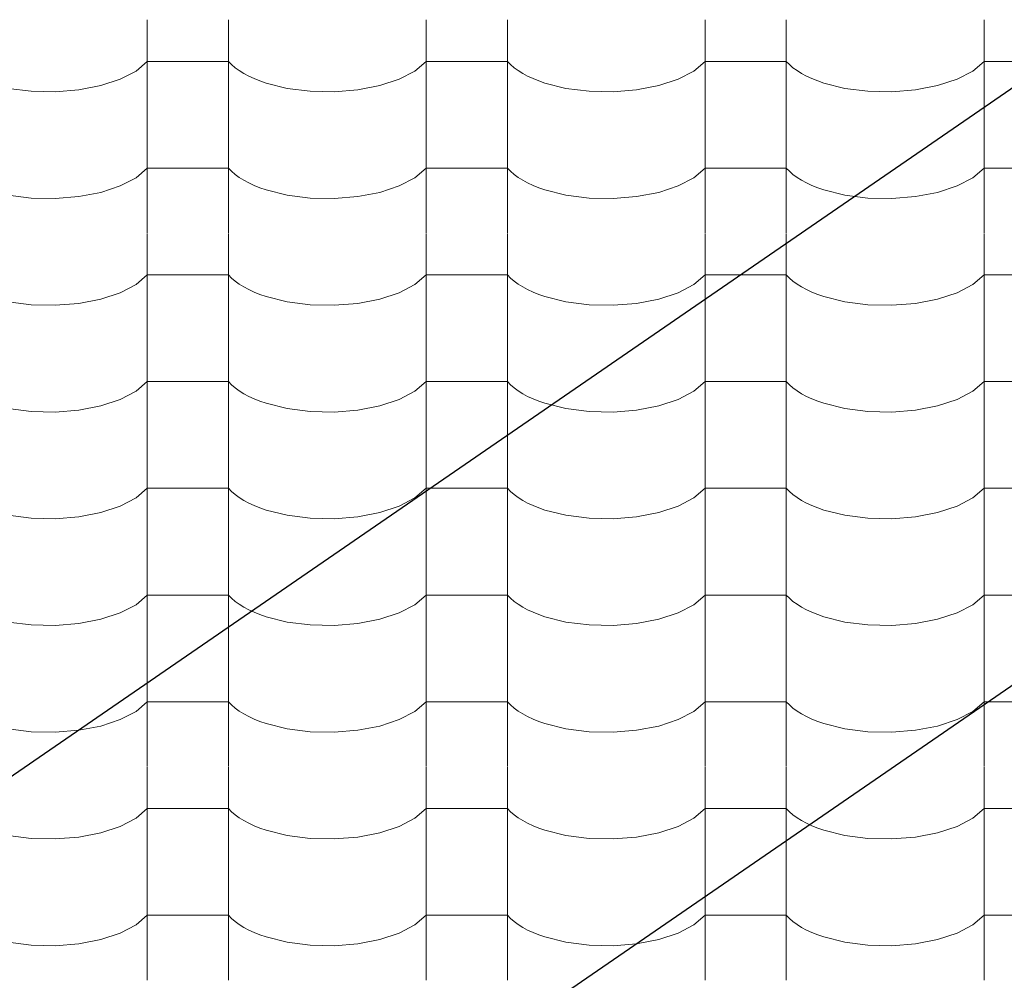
# Model space of a CAD drawing. Header units: millimetres. Extents: x -36478 to 31050, y -14815 to 11827.
# Tile 459 of 656: x -8887 to -8305, y 8724 to 9292. Entities that reach past the tile are written whole.
import ezdxf

# ---------------------------------------------------------------- set-up
doc = ezdxf.new("R2010")
doc.units = ezdxf.units.MM
doc.header["$MEASUREMENT"] = 0
doc.linetypes.add('Wipeout_Contour', pattern=[1000, 0, -1000])
doc.layers.add('Nové_Kóty - SP', color=7, linetype='Continuous')
doc.layers.add('Nové_Výplně - Povrchové', color=7, linetype='Continuous')
doc.styles.add('GENEROVANÝ_STYL_2', font='txt')
doc.dimstyles.new('GENEROVANÝ_STYL__1', dxfattribs={"dimtxt": 125, "dimasz": 190, "dimexe": 0.18, "dimexo": 300, "dimgap": 0, "dimtad": 1, "dimdec": 0, "dimzin": 0, "dimdsep": 46, "dimtxsty": 'GENEROVANÝ_STYL_2', "dimblk": 'ARROWHEAD_6', "dimblk1": 'ARROWHEAD_6', "dimblk2": 'ARROWHEAD_6', "dimcen": 0.09, "dimclrd": 1, "dimclre": 1, "dimclrt": 1, "dimazin": 0, "dimtfac": 1, "dimtdec": 4, "dimtmove": 0, "dimatfit": 3, "dimfxl": 1, "dimtolj": 1, "dimtzin": 0, "dimarcsym": 0})
doc.dimstyles.new('GENEROVANÝ_STYL__2', dxfattribs={"dimtxt": 125, "dimasz": 190, "dimexe": 0.18, "dimexo": 300, "dimgap": 0, "dimtad": 1, "dimdec": 0, "dimzin": 0, "dimdsep": 46, "dimtxsty": 'GENEROVANÝ_STYL_2', "dimblk": 'ARROWHEAD_6', "dimblk1": 'ARROWHEAD_6', "dimblk2": 'ARROWHEAD_6', "dimcen": 0.09, "dimclrd": 1, "dimclre": 1, "dimclrt": 1, "dimazin": 0, "dimtfac": 1, "dimtdec": 4, "dimtmove": 2, "dimatfit": 3, "dimfxl": 1, "dimtolj": 1, "dimtzin": 0, "dimarcsym": 0})

# ---------------------------------------------------------------- blocks, each defined once
blk = doc.blocks.new('*X13')
at = {"layer": 'Nové_Výplně - Povrchové', "color": 21, "linetype": 'Continuous', "lineweight": 20, "true_color": 0xffaaaa}
for p, q in [((-8811.72, 9292.29), (-8811.72, 9229.41)), ((-8763.69, 9292.29), (-8763.69, 9229.41)), ((-8646.72, 9292.29), (-8646.72, 9229.41)), ((-8598.69, 9292.29), (-8598.69, 9229.41)), ((-8481.72, 9292.29), (-8481.72, 9229.41)), ((-8433.69, 9292.29), (-8433.69, 9229.41)), ((-8316.72, 9292.29), (-8316.72, 9229.41)), ((-8818.39, 9262.07), (-8811.72, 9267.76)), ((-8787.71, 9267.76), (-8811.72, 9267.76)), ((-8763.69, 9267.76), (-8787.71, 9267.76)), ((-8763.69, 9267.76), (-8761.86, 9265.86)), ((-8653.39, 9262.07), (-8646.72, 9267.76)), ((-8622.71, 9267.76), (-8646.72, 9267.76)), ((-8598.69, 9267.76), (-8622.71, 9267.76)), ((-8598.69, 9267.76), (-8596.86, 9265.86)), ((-8488.39, 9262.07), (-8481.72, 9267.76)), ((-8457.71, 9267.76), (-8481.72, 9267.76)), ((-8433.69, 9267.76), (-8457.71, 9267.76)), ((-8433.69, 9267.76), (-8431.86, 9265.86)), ((-8323.39, 9262.07), (-8316.72, 9267.76)), ((-8292.71, 9267.76), (-8316.72, 9267.76)), ((-8827.7, 9257.2), (-8818.39, 9262.07)), ((-8761.86, 9265.86), (-8759.74, 9264.03)), ((-8759.74, 9264.03), (-8757.34, 9262.28)), ((-8757.34, 9262.28), (-8754.65, 9260.61)), ((-8662.7, 9257.2), (-8653.39, 9262.07)), ((-8596.86, 9265.86), (-8594.74, 9264.03)), ((-8594.74, 9264.03), (-8592.34, 9262.28)), ((-8592.34, 9262.28), (-8589.65, 9260.61)), ((-8497.7, 9257.2), (-8488.39, 9262.07)), ((-8431.86, 9265.86), (-8429.74, 9264.03)), ((-8429.74, 9264.03), (-8427.34, 9262.28)), ((-8427.34, 9262.28), (-8424.65, 9260.61)), ((-8332.7, 9257.2), (-8323.39, 9262.07)), ((-8839.18, 9253.41), (-8827.7, 9257.2)), ((-8754.65, 9260.61), (-8751.71, 9259.03)), ((-8751.71, 9259.03), (-8748.53, 9257.55)), ((-8748.53, 9257.55), (-8745.12, 9256.18)), ((-8745.12, 9256.18), (-8741.5, 9254.93)), ((-8674.18, 9253.41), (-8662.7, 9257.2)), ((-8589.65, 9260.61), (-8586.71, 9259.03)), ((-8586.71, 9259.03), (-8583.53, 9257.55)), ((-8583.53, 9257.55), (-8580.12, 9256.18)), ((-8580.12, 9256.18), (-8576.5, 9254.93)), ((-8509.18, 9253.41), (-8497.7, 9257.2)), ((-8424.65, 9260.61), (-8421.71, 9259.03)), ((-8421.71, 9259.03), (-8418.53, 9257.55)), ((-8418.53, 9257.55), (-8415.12, 9256.18)), ((-8415.12, 9256.18), (-8411.5, 9254.93)), ((-8344.18, 9253.41), (-8332.7, 9257.2)), ((-8894.05, 9251.82), (-8880.39, 9250.07)), ((-8866.21, 9249.75), (-8852.24, 9250.88)), ((-8852.24, 9250.88), (-8839.18, 9253.41)), ((-8741.5, 9254.93), (-8729.05, 9251.82)), ((-8729.05, 9251.82), (-8715.39, 9250.07)), ((-8701.21, 9249.75), (-8687.24, 9250.88)), ((-8687.24, 9250.88), (-8674.18, 9253.41)), ((-8576.5, 9254.93), (-8564.05, 9251.82)), ((-8564.05, 9251.82), (-8550.39, 9250.07)), ((-8536.21, 9249.75), (-8522.24, 9250.88)), ((-8522.24, 9250.88), (-8509.18, 9253.41)), ((-8411.5, 9254.93), (-8399.05, 9251.82)), ((-8399.05, 9251.82), (-8385.39, 9250.07)), ((-8371.21, 9249.75), (-8357.24, 9250.88)), ((-8357.24, 9250.88), (-8344.18, 9253.41)), ((-8880.39, 9250.07), (-8866.21, 9249.75)), ((-8715.39, 9250.07), (-8701.21, 9249.75)), ((-8550.39, 9250.07), (-8536.21, 9249.75)), ((-8385.39, 9250.07), (-8371.21, 9249.75)), ((-8811.72, 9229.18), (-8811.72, 9166.31)), ((-8763.69, 9229.18), (-8763.69, 9166.31)), ((-8646.72, 9229.18), (-8646.72, 9166.31)), ((-8598.69, 9229.18), (-8598.69, 9166.31)), ((-8481.72, 9229.18), (-8481.72, 9166.31)), ((-8433.69, 9229.18), (-8433.69, 9166.31)), ((-8316.72, 9229.18), (-8316.72, 9166.31)), ((-8818.39, 9198.96), (-8811.72, 9204.65)), ((-8787.71, 9204.65), (-8811.72, 9204.65)), ((-8763.69, 9204.65), (-8787.71, 9204.65)), ((-8763.69, 9204.65), (-8761.86, 9202.76)), ((-8653.39, 9198.96), (-8646.72, 9204.65)), ((-8622.71, 9204.65), (-8646.72, 9204.65)), ((-8598.69, 9204.65), (-8622.71, 9204.65)), ((-8598.69, 9204.65), (-8596.86, 9202.76)), ((-8488.39, 9198.96), (-8481.72, 9204.65)), ((-8457.71, 9204.65), (-8481.72, 9204.65)), ((-8433.69, 9204.65), (-8457.71, 9204.65)), ((-8433.69, 9204.65), (-8431.86, 9202.76)), ((-8323.39, 9198.96), (-8316.72, 9204.65)), ((-8292.71, 9204.65), (-8316.72, 9204.65)), ((-8827.7, 9194.1), (-8818.39, 9198.96)), ((-8761.86, 9202.76), (-8759.74, 9200.93)), ((-8759.74, 9200.93), (-8757.34, 9199.17)), ((-8757.34, 9199.17), (-8754.65, 9197.5)), ((-8662.7, 9194.1), (-8653.39, 9198.96)), ((-8596.86, 9202.76), (-8594.74, 9200.93)), ((-8594.74, 9200.93), (-8592.34, 9199.17)), ((-8592.34, 9199.17), (-8589.65, 9197.5)), ((-8497.7, 9194.1), (-8488.39, 9198.96)), ((-8431.86, 9202.76), (-8429.74, 9200.93)), ((-8429.74, 9200.93), (-8427.34, 9199.17)), ((-8427.34, 9199.17), (-8424.65, 9197.5)), ((-8332.7, 9194.1), (-8323.39, 9198.96)), ((-8839.18, 9190.3), (-8827.7, 9194.1)), ((-8754.65, 9197.5), (-8751.71, 9195.92)), ((-8751.71, 9195.92), (-8748.53, 9194.45)), ((-8748.53, 9194.45), (-8745.12, 9193.08)), ((-8745.12, 9193.08), (-8741.5, 9191.82)), ((-8674.18, 9190.3), (-8662.7, 9194.1)), ((-8589.65, 9197.5), (-8586.71, 9195.92)), ((-8586.71, 9195.92), (-8583.53, 9194.45)), ((-8583.53, 9194.45), (-8580.12, 9193.08)), ((-8580.12, 9193.08), (-8576.5, 9191.82)), ((-8509.18, 9190.3), (-8497.7, 9194.1)), ((-8424.65, 9197.5), (-8421.71, 9195.92)), ((-8421.71, 9195.92), (-8418.53, 9194.45)), ((-8418.53, 9194.45), (-8415.12, 9193.08)), ((-8415.12, 9193.08), (-8411.5, 9191.82)), ((-8344.18, 9190.3), (-8332.7, 9194.1)), ((-8894.05, 9188.72), (-8880.39, 9186.96)), ((-8880.39, 9186.96), (-8866.21, 9186.64)), ((-8866.21, 9186.64), (-8852.24, 9187.78)), ((-8852.24, 9187.78), (-8839.18, 9190.3)), ((-8741.5, 9191.82), (-8729.05, 9188.72)), ((-8729.05, 9188.72), (-8715.39, 9186.96)), ((-8715.39, 9186.96), (-8701.21, 9186.64)), ((-8701.21, 9186.64), (-8687.24, 9187.78)), ((-8687.24, 9187.78), (-8674.18, 9190.3)), ((-8576.5, 9191.82), (-8564.05, 9188.72)), ((-8564.05, 9188.72), (-8550.39, 9186.96)), ((-8550.39, 9186.96), (-8536.21, 9186.64)), ((-8536.21, 9186.64), (-8522.24, 9187.78)), ((-8522.24, 9187.78), (-8509.18, 9190.3)), ((-8411.5, 9191.82), (-8399.05, 9188.72)), ((-8399.05, 9188.72), (-8385.39, 9186.96)), ((-8385.39, 9186.96), (-8371.21, 9186.64)), ((-8371.21, 9186.64), (-8357.24, 9187.78)), ((-8357.24, 9187.78), (-8344.18, 9190.3)), ((-8811.72, 9166.08), (-8811.72, 9103.2)), ((-8763.69, 9166.08), (-8763.69, 9103.2)), ((-8646.72, 9166.08), (-8646.72, 9103.2)), ((-8598.69, 9166.08), (-8598.69, 9103.2)), ((-8481.72, 9166.08), (-8481.72, 9103.2)), ((-8433.69, 9166.08), (-8433.69, 9103.2)), ((-8316.72, 9166.08), (-8316.72, 9103.2)), ((-8818.39, 9135.86), (-8811.72, 9141.55)), ((-8787.71, 9141.55), (-8811.72, 9141.55)), ((-8763.69, 9141.55), (-8787.71, 9141.55)), ((-8763.69, 9141.55), (-8761.86, 9139.65)), ((-8761.86, 9139.65), (-8759.74, 9137.82)), ((-8653.39, 9135.86), (-8646.72, 9141.55)), ((-8622.71, 9141.55), (-8646.72, 9141.55)), ((-8598.69, 9141.55), (-8622.71, 9141.55)), ((-8598.69, 9141.55), (-8596.86, 9139.65)), ((-8596.86, 9139.65), (-8594.74, 9137.82)), ((-8488.39, 9135.86), (-8481.72, 9141.55)), ((-8457.71, 9141.55), (-8481.72, 9141.55)), ((-8433.69, 9141.55), (-8457.71, 9141.55)), ((-8433.69, 9141.55), (-8431.86, 9139.65)), ((-8431.86, 9139.65), (-8429.74, 9137.82)), ((-8323.39, 9135.86), (-8316.72, 9141.55)), ((-8292.71, 9141.55), (-8316.72, 9141.55)), ((-8827.7, 9130.99), (-8818.39, 9135.86)), ((-8759.74, 9137.82), (-8757.34, 9136.07)), ((-8757.34, 9136.07), (-8754.65, 9134.4)), ((-8754.65, 9134.4), (-8751.71, 9132.82)), ((-8662.7, 9130.99), (-8653.39, 9135.86)), ((-8594.74, 9137.82), (-8592.34, 9136.07)), ((-8592.34, 9136.07), (-8589.65, 9134.4)), ((-8589.65, 9134.4), (-8586.71, 9132.82)), ((-8497.7, 9130.99), (-8488.39, 9135.86)), ((-8429.74, 9137.82), (-8427.34, 9136.07)), ((-8427.34, 9136.07), (-8424.65, 9134.4)), ((-8424.65, 9134.4), (-8421.71, 9132.82)), ((-8332.7, 9130.99), (-8323.39, 9135.86)), ((-8839.18, 9127.2), (-8827.7, 9130.99)), ((-8751.71, 9132.82), (-8748.53, 9131.34)), ((-8748.53, 9131.34), (-8745.12, 9129.97)), ((-8745.12, 9129.97), (-8741.5, 9128.72)), ((-8741.5, 9128.72), (-8729.05, 9125.61)), ((-8674.18, 9127.2), (-8662.7, 9130.99)), ((-8586.71, 9132.82), (-8583.53, 9131.34)), ((-8583.53, 9131.34), (-8580.12, 9129.97)), ((-8580.12, 9129.97), (-8576.5, 9128.72)), ((-8576.5, 9128.72), (-8564.05, 9125.61)), ((-8509.18, 9127.2), (-8497.7, 9130.99)), ((-8421.71, 9132.82), (-8418.53, 9131.34)), ((-8418.53, 9131.34), (-8415.12, 9129.97)), ((-8415.12, 9129.97), (-8411.5, 9128.72)), ((-8411.5, 9128.72), (-8399.05, 9125.61)), ((-8344.18, 9127.2), (-8332.7, 9130.99)), ((-8894.05, 9125.61), (-8880.39, 9123.86)), ((-8880.39, 9123.86), (-8866.21, 9123.54)), ((-8866.21, 9123.54), (-8852.24, 9124.67)), ((-8852.24, 9124.67), (-8839.18, 9127.2)), ((-8729.05, 9125.61), (-8715.39, 9123.86)), ((-8715.39, 9123.86), (-8701.21, 9123.54)), ((-8701.21, 9123.54), (-8687.24, 9124.67)), ((-8687.24, 9124.67), (-8674.18, 9127.2)), ((-8564.05, 9125.61), (-8550.39, 9123.86)), ((-8550.39, 9123.86), (-8536.21, 9123.54)), ((-8536.21, 9123.54), (-8522.24, 9124.67)), ((-8522.24, 9124.67), (-8509.18, 9127.2)), ((-8399.05, 9125.61), (-8385.39, 9123.86)), ((-8385.39, 9123.86), (-8371.21, 9123.54)), ((-8371.21, 9123.54), (-8357.24, 9124.67)), ((-8357.24, 9124.67), (-8344.18, 9127.2)), ((-8811.72, 9102.98), (-8811.72, 9040.1)), ((-8763.69, 9102.98), (-8763.69, 9040.1)), ((-8646.72, 9102.98), (-8646.72, 9040.1)), ((-8598.69, 9102.98), (-8598.69, 9040.1)), ((-8481.72, 9102.98), (-8481.72, 9040.1)), ((-8433.69, 9102.98), (-8433.69, 9040.1)), ((-8316.72, 9102.98), (-8316.72, 9040.1)), ((-8818.39, 9072.75), (-8811.72, 9078.44)), ((-8787.71, 9078.44), (-8811.72, 9078.44)), ((-8763.69, 9078.44), (-8787.71, 9078.44)), ((-8763.69, 9078.44), (-8761.86, 9076.55)), ((-8761.86, 9076.55), (-8759.74, 9074.72)), ((-8653.39, 9072.75), (-8646.72, 9078.44)), ((-8622.71, 9078.44), (-8646.72, 9078.44)), ((-8598.69, 9078.44), (-8622.71, 9078.44)), ((-8598.69, 9078.44), (-8596.86, 9076.55)), ((-8596.86, 9076.55), (-8594.74, 9074.72)), ((-8488.39, 9072.75), (-8481.72, 9078.44)), ((-8457.71, 9078.44), (-8481.72, 9078.44)), ((-8433.69, 9078.44), (-8457.71, 9078.44)), ((-8433.69, 9078.44), (-8431.86, 9076.55)), ((-8431.86, 9076.55), (-8429.74, 9074.72)), ((-8323.39, 9072.75), (-8316.72, 9078.44)), ((-8292.71, 9078.44), (-8316.72, 9078.44)), ((-8827.7, 9067.89), (-8818.39, 9072.75)), ((-8759.74, 9074.72), (-8757.34, 9072.96)), ((-8757.34, 9072.96), (-8754.65, 9071.29)), ((-8754.65, 9071.29), (-8751.71, 9069.71)), ((-8751.71, 9069.71), (-8748.53, 9068.24)), ((-8662.7, 9067.89), (-8653.39, 9072.75)), ((-8594.74, 9074.72), (-8592.34, 9072.96)), ((-8592.34, 9072.96), (-8589.65, 9071.29)), ((-8589.65, 9071.29), (-8586.71, 9069.71)), ((-8586.71, 9069.71), (-8583.53, 9068.24)), ((-8497.7, 9067.89), (-8488.39, 9072.75)), ((-8429.74, 9074.72), (-8427.34, 9072.96)), ((-8427.34, 9072.96), (-8424.65, 9071.29)), ((-8424.65, 9071.29), (-8421.71, 9069.71)), ((-8421.71, 9069.71), (-8418.53, 9068.24)), ((-8332.7, 9067.89), (-8323.39, 9072.75)), ((-8852.24, 9061.57), (-8839.18, 9064.1)), ((-8839.18, 9064.1), (-8827.7, 9067.89)), ((-8748.53, 9068.24), (-8745.12, 9066.87)), ((-8745.12, 9066.87), (-8741.5, 9065.61)), ((-8741.5, 9065.61), (-8729.05, 9062.51)), ((-8687.24, 9061.57), (-8674.18, 9064.1)), ((-8674.18, 9064.1), (-8662.7, 9067.89)), ((-8583.53, 9068.24), (-8580.12, 9066.87)), ((-8580.12, 9066.87), (-8576.5, 9065.61)), ((-8576.5, 9065.61), (-8564.05, 9062.51)), ((-8522.24, 9061.57), (-8509.18, 9064.1)), ((-8509.18, 9064.1), (-8497.7, 9067.89)), ((-8418.53, 9068.24), (-8415.12, 9066.87)), ((-8415.12, 9066.87), (-8411.5, 9065.61)), ((-8411.5, 9065.61), (-8399.05, 9062.51)), ((-8357.24, 9061.57), (-8344.18, 9064.1)), ((-8344.18, 9064.1), (-8332.7, 9067.89)), ((-8894.05, 9062.51), (-8880.39, 9060.75)), ((-8880.39, 9060.75), (-8866.21, 9060.44)), ((-8866.21, 9060.44), (-8852.24, 9061.57)), ((-8729.05, 9062.51), (-8715.39, 9060.75)), ((-8715.39, 9060.75), (-8701.21, 9060.44)), ((-8701.21, 9060.44), (-8687.24, 9061.57)), ((-8564.05, 9062.51), (-8550.39, 9060.75)), ((-8550.39, 9060.75), (-8536.21, 9060.44)), ((-8536.21, 9060.44), (-8522.24, 9061.57)), ((-8399.05, 9062.51), (-8385.39, 9060.75)), ((-8385.39, 9060.75), (-8371.21, 9060.44)), ((-8371.21, 9060.44), (-8357.24, 9061.57)), ((-8811.72, 9039.87), (-8811.72, 8976.99)), ((-8763.69, 9039.87), (-8763.69, 8976.99)), ((-8646.72, 9039.87), (-8646.72, 8976.99)), ((-8598.69, 9039.87), (-8598.69, 8976.99)), ((-8481.72, 9039.87), (-8481.72, 8976.99)), ((-8433.69, 9039.87), (-8433.69, 8976.99)), ((-8316.72, 9039.87), (-8316.72, 8976.99)), ((-8818.39, 9009.65), (-8811.72, 9015.34)), ((-8787.71, 9015.34), (-8811.72, 9015.34)), ((-8763.69, 9015.34), (-8787.71, 9015.34)), ((-8763.69, 9015.34), (-8761.86, 9013.44)), ((-8761.86, 9013.44), (-8759.74, 9011.61)), ((-8759.74, 9011.61), (-8757.34, 9009.86)), ((-8653.39, 9009.65), (-8646.72, 9015.34)), ((-8622.71, 9015.34), (-8646.72, 9015.34)), ((-8598.69, 9015.34), (-8622.71, 9015.34)), ((-8598.69, 9015.34), (-8596.86, 9013.44)), ((-8596.86, 9013.44), (-8594.74, 9011.61)), ((-8594.74, 9011.61), (-8592.34, 9009.86)), ((-8488.39, 9009.65), (-8481.72, 9015.34)), ((-8457.71, 9015.34), (-8481.72, 9015.34)), ((-8433.69, 9015.34), (-8457.71, 9015.34)), ((-8433.69, 9015.34), (-8431.86, 9013.44)), ((-8431.86, 9013.44), (-8429.74, 9011.61)), ((-8429.74, 9011.61), (-8427.34, 9009.86)), ((-8323.39, 9009.65), (-8316.72, 9015.34)), ((-8292.71, 9015.34), (-8316.72, 9015.34)), ((-8827.7, 9004.78), (-8818.39, 9009.65)), ((-8757.34, 9009.86), (-8754.65, 9008.19)), ((-8754.65, 9008.19), (-8751.71, 9006.61)), ((-8751.71, 9006.61), (-8748.53, 9005.13)), ((-8662.7, 9004.78), (-8653.39, 9009.65)), ((-8592.34, 9009.86), (-8589.65, 9008.19)), ((-8589.65, 9008.19), (-8586.71, 9006.61)), ((-8586.71, 9006.61), (-8583.53, 9005.13)), ((-8497.7, 9004.78), (-8488.39, 9009.65)), ((-8427.34, 9009.86), (-8424.65, 9008.19)), ((-8424.65, 9008.19), (-8421.71, 9006.61)), ((-8421.71, 9006.61), (-8418.53, 9005.13)), ((-8332.7, 9004.78), (-8323.39, 9009.65)), ((-8852.24, 8998.46), (-8839.18, 9000.99)), ((-8839.18, 9000.99), (-8827.7, 9004.78)), ((-8748.53, 9005.13), (-8745.12, 9003.76)), ((-8745.12, 9003.76), (-8741.5, 9002.51)), ((-8741.5, 9002.51), (-8729.05, 8999.41)), ((-8687.24, 8998.46), (-8674.18, 9000.99)), ((-8674.18, 9000.99), (-8662.7, 9004.78)), ((-8583.53, 9005.13), (-8580.12, 9003.76)), ((-8580.12, 9003.76), (-8576.5, 9002.51)), ((-8576.5, 9002.51), (-8564.05, 8999.41)), ((-8522.24, 8998.46), (-8509.18, 9000.99)), ((-8509.18, 9000.99), (-8497.7, 9004.78)), ((-8418.53, 9005.13), (-8415.12, 9003.76)), ((-8415.12, 9003.76), (-8411.5, 9002.51)), ((-8411.5, 9002.51), (-8399.05, 8999.41)), ((-8357.24, 8998.46), (-8344.18, 9000.99)), ((-8344.18, 9000.99), (-8332.7, 9004.78)), ((-8894.05, 8999.41), (-8880.39, 8997.65)), ((-8880.39, 8997.65), (-8866.21, 8997.33)), ((-8866.21, 8997.33), (-8852.24, 8998.46)), ((-8729.05, 8999.41), (-8715.39, 8997.65)), ((-8715.39, 8997.65), (-8701.21, 8997.33)), ((-8701.21, 8997.33), (-8687.24, 8998.46)), ((-8564.05, 8999.41), (-8550.39, 8997.65)), ((-8550.39, 8997.65), (-8536.21, 8997.33)), ((-8536.21, 8997.33), (-8522.24, 8998.46)), ((-8399.05, 8999.41), (-8385.39, 8997.65)), ((-8385.39, 8997.65), (-8371.21, 8997.33)), ((-8371.21, 8997.33), (-8357.24, 8998.46)), ((-8811.72, 8976.77), (-8811.72, 8913.89)), ((-8763.69, 8976.77), (-8763.69, 8913.89)), ((-8646.72, 8976.77), (-8646.72, 8913.89)), ((-8598.69, 8976.77), (-8598.69, 8913.89)), ((-8481.72, 8976.77), (-8481.72, 8913.89)), ((-8433.69, 8976.77), (-8433.69, 8913.89)), ((-8316.72, 8976.77), (-8316.72, 8913.89)), ((-8818.39, 8946.54), (-8811.72, 8952.23)), ((-8787.71, 8952.23), (-8811.72, 8952.23)), ((-8763.69, 8952.23), (-8787.71, 8952.23)), ((-8763.69, 8952.23), (-8761.86, 8950.34)), ((-8761.86, 8950.34), (-8759.74, 8948.51)), ((-8759.74, 8948.51), (-8757.34, 8946.76)), ((-8653.39, 8946.54), (-8646.72, 8952.23)), ((-8622.71, 8952.23), (-8646.72, 8952.23)), ((-8598.69, 8952.23), (-8622.71, 8952.23)), ((-8598.69, 8952.23), (-8596.86, 8950.34)), ((-8596.86, 8950.34), (-8594.74, 8948.51)), ((-8594.74, 8948.51), (-8592.34, 8946.76)), ((-8488.39, 8946.54), (-8481.72, 8952.23)), ((-8457.71, 8952.23), (-8481.72, 8952.23)), ((-8433.69, 8952.23), (-8457.71, 8952.23)), ((-8433.69, 8952.23), (-8431.86, 8950.34)), ((-8431.86, 8950.34), (-8429.74, 8948.51)), ((-8429.74, 8948.51), (-8427.34, 8946.76)), ((-8323.39, 8946.54), (-8316.72, 8952.23)), ((-8292.71, 8952.23), (-8316.72, 8952.23)), ((-8839.18, 8937.89), (-8827.7, 8941.68)), ((-8827.7, 8941.68), (-8818.39, 8946.54)), ((-8757.34, 8946.76), (-8754.65, 8945.08)), ((-8754.65, 8945.08), (-8751.71, 8943.5)), ((-8751.71, 8943.5), (-8748.53, 8942.03)), ((-8748.53, 8942.03), (-8745.12, 8940.66)), ((-8674.18, 8937.89), (-8662.7, 8941.68)), ((-8662.7, 8941.68), (-8653.39, 8946.54)), ((-8592.34, 8946.76), (-8589.65, 8945.08)), ((-8589.65, 8945.08), (-8586.71, 8943.5)), ((-8586.71, 8943.5), (-8583.53, 8942.03)), ((-8583.53, 8942.03), (-8580.12, 8940.66)), ((-8509.18, 8937.89), (-8497.7, 8941.68)), ((-8497.7, 8941.68), (-8488.39, 8946.54)), ((-8427.34, 8946.76), (-8424.65, 8945.08)), ((-8424.65, 8945.08), (-8421.71, 8943.5)), ((-8421.71, 8943.5), (-8418.53, 8942.03)), ((-8418.53, 8942.03), (-8415.12, 8940.66)), ((-8344.18, 8937.89), (-8332.7, 8941.68)), ((-8332.7, 8941.68), (-8323.39, 8946.54)), ((-8894.05, 8936.3), (-8880.39, 8934.55)), ((-8852.24, 8935.36), (-8839.18, 8937.89)), ((-8745.12, 8940.66), (-8741.5, 8939.4)), ((-8741.5, 8939.4), (-8729.05, 8936.3)), ((-8729.05, 8936.3), (-8715.39, 8934.55)), ((-8687.24, 8935.36), (-8674.18, 8937.89)), ((-8580.12, 8940.66), (-8576.5, 8939.4)), ((-8576.5, 8939.4), (-8564.05, 8936.3)), ((-8564.05, 8936.3), (-8550.39, 8934.55)), ((-8522.24, 8935.36), (-8509.18, 8937.89)), ((-8415.12, 8940.66), (-8411.5, 8939.4)), ((-8411.5, 8939.4), (-8399.05, 8936.3)), ((-8399.05, 8936.3), (-8385.39, 8934.55)), ((-8357.24, 8935.36), (-8344.18, 8937.89)), ((-8880.39, 8934.55), (-8866.21, 8934.23)), ((-8866.21, 8934.23), (-8852.24, 8935.36)), ((-8715.39, 8934.55), (-8701.21, 8934.23)), ((-8701.21, 8934.23), (-8687.24, 8935.36)), ((-8550.39, 8934.55), (-8536.21, 8934.23)), ((-8536.21, 8934.23), (-8522.24, 8935.36)), ((-8385.39, 8934.55), (-8371.21, 8934.23)), ((-8371.21, 8934.23), (-8357.24, 8935.36)), ((-8811.72, 8913.66), (-8811.72, 8850.78)), ((-8763.69, 8913.66), (-8763.69, 8850.78)), ((-8646.72, 8913.66), (-8646.72, 8850.78)), ((-8598.69, 8913.66), (-8598.69, 8850.78)), ((-8481.72, 8913.66), (-8481.72, 8850.78)), ((-8433.69, 8913.66), (-8433.69, 8850.78)), ((-8316.72, 8913.66), (-8316.72, 8850.78)), ((-8818.39, 8883.44), (-8811.72, 8889.13)), ((-8787.71, 8889.13), (-8811.72, 8889.13)), ((-8763.69, 8889.13), (-8787.71, 8889.13)), ((-8763.69, 8889.13), (-8761.86, 8887.24)), ((-8653.39, 8883.44), (-8646.72, 8889.13)), ((-8622.71, 8889.13), (-8646.72, 8889.13)), ((-8598.69, 8889.13), (-8622.71, 8889.13)), ((-8598.69, 8889.13), (-8596.86, 8887.24)), ((-8488.39, 8883.44), (-8481.72, 8889.13)), ((-8457.71, 8889.13), (-8481.72, 8889.13)), ((-8433.69, 8889.13), (-8457.71, 8889.13)), ((-8433.69, 8889.13), (-8431.86, 8887.24)), ((-8323.39, 8883.44), (-8316.72, 8889.13)), ((-8292.71, 8889.13), (-8316.72, 8889.13)), ((-8827.7, 8878.57), (-8818.39, 8883.44)), ((-8761.86, 8887.24), (-8759.74, 8885.41)), ((-8759.74, 8885.41), (-8757.34, 8883.65)), ((-8757.34, 8883.65), (-8754.65, 8881.98)), ((-8662.7, 8878.57), (-8653.39, 8883.44)), ((-8596.86, 8887.24), (-8594.74, 8885.41)), ((-8594.74, 8885.41), (-8592.34, 8883.65)), ((-8592.34, 8883.65), (-8589.65, 8881.98)), ((-8497.7, 8878.57), (-8488.39, 8883.44)), ((-8431.86, 8887.24), (-8429.74, 8885.41)), ((-8429.74, 8885.41), (-8427.34, 8883.65)), ((-8427.34, 8883.65), (-8424.65, 8881.98)), ((-8332.7, 8878.57), (-8323.39, 8883.44)), ((-8839.18, 8874.78), (-8827.7, 8878.57)), ((-8754.65, 8881.98), (-8751.71, 8880.4)), ((-8751.71, 8880.4), (-8748.53, 8878.92)), ((-8748.53, 8878.92), (-8745.12, 8877.55)), ((-8745.12, 8877.55), (-8741.5, 8876.3)), ((-8674.18, 8874.78), (-8662.7, 8878.57)), ((-8589.65, 8881.98), (-8586.71, 8880.4)), ((-8586.71, 8880.4), (-8583.53, 8878.92)), ((-8583.53, 8878.92), (-8580.12, 8877.55)), ((-8580.12, 8877.55), (-8576.5, 8876.3)), ((-8509.18, 8874.78), (-8497.7, 8878.57)), ((-8424.65, 8881.98), (-8421.71, 8880.4)), ((-8421.71, 8880.4), (-8418.53, 8878.92)), ((-8418.53, 8878.92), (-8415.12, 8877.55)), ((-8415.12, 8877.55), (-8411.5, 8876.3)), ((-8344.18, 8874.78), (-8332.7, 8878.57)), ((-8894.05, 8873.2), (-8880.39, 8871.44)), ((-8866.21, 8871.12), (-8852.24, 8872.25)), ((-8852.24, 8872.25), (-8839.18, 8874.78)), ((-8741.5, 8876.3), (-8729.05, 8873.2)), ((-8729.05, 8873.2), (-8715.39, 8871.44)), ((-8701.21, 8871.12), (-8687.24, 8872.25)), ((-8687.24, 8872.25), (-8674.18, 8874.78)), ((-8576.5, 8876.3), (-8564.05, 8873.2)), ((-8564.05, 8873.2), (-8550.39, 8871.44)), ((-8536.21, 8871.12), (-8522.24, 8872.25)), ((-8522.24, 8872.25), (-8509.18, 8874.78)), ((-8411.5, 8876.3), (-8399.05, 8873.2)), ((-8399.05, 8873.2), (-8385.39, 8871.44)), ((-8371.21, 8871.12), (-8357.24, 8872.25)), ((-8357.24, 8872.25), (-8344.18, 8874.78)), ((-8880.39, 8871.44), (-8866.21, 8871.12)), ((-8715.39, 8871.44), (-8701.21, 8871.12)), ((-8550.39, 8871.44), (-8536.21, 8871.12)), ((-8385.39, 8871.44), (-8371.21, 8871.12)), ((-8811.72, 8850.56), (-8811.72, 8787.68)), ((-8763.69, 8850.56), (-8763.69, 8787.68)), ((-8646.72, 8850.56), (-8646.72, 8787.68)), ((-8598.69, 8850.56), (-8598.69, 8787.68)), ((-8481.72, 8850.56), (-8481.72, 8787.68)), ((-8433.69, 8850.56), (-8433.69, 8787.68)), ((-8316.72, 8850.56), (-8316.72, 8787.68)), ((-8818.39, 8820.34), (-8811.72, 8826.03)), ((-8787.71, 8826.03), (-8811.72, 8826.03)), ((-8763.69, 8826.03), (-8787.71, 8826.03)), ((-8763.69, 8826.03), (-8761.86, 8824.13)), ((-8653.39, 8820.34), (-8646.72, 8826.03)), ((-8622.71, 8826.03), (-8646.72, 8826.03)), ((-8598.69, 8826.03), (-8622.71, 8826.03)), ((-8598.69, 8826.03), (-8596.86, 8824.13)), ((-8488.39, 8820.34), (-8481.72, 8826.03)), ((-8457.71, 8826.03), (-8481.72, 8826.03)), ((-8433.69, 8826.03), (-8457.71, 8826.03)), ((-8433.69, 8826.03), (-8431.86, 8824.13)), ((-8323.39, 8820.34), (-8316.72, 8826.03)), ((-8292.71, 8826.03), (-8316.72, 8826.03)), ((-8827.7, 8815.47), (-8818.39, 8820.34)), ((-8761.86, 8824.13), (-8759.74, 8822.3)), ((-8759.74, 8822.3), (-8757.34, 8820.55)), ((-8757.34, 8820.55), (-8754.65, 8818.87)), ((-8662.7, 8815.47), (-8653.39, 8820.34)), ((-8596.86, 8824.13), (-8594.74, 8822.3)), ((-8594.74, 8822.3), (-8592.34, 8820.55)), ((-8592.34, 8820.55), (-8589.65, 8818.87)), ((-8497.7, 8815.47), (-8488.39, 8820.34)), ((-8431.86, 8824.13), (-8429.74, 8822.3)), ((-8429.74, 8822.3), (-8427.34, 8820.55)), ((-8427.34, 8820.55), (-8424.65, 8818.87)), ((-8332.7, 8815.47), (-8323.39, 8820.34)), ((-8839.18, 8811.68), (-8827.7, 8815.47)), ((-8754.65, 8818.87), (-8751.71, 8817.3)), ((-8751.71, 8817.3), (-8748.53, 8815.82)), ((-8748.53, 8815.82), (-8745.12, 8814.45)), ((-8745.12, 8814.45), (-8741.5, 8813.19)), ((-8674.18, 8811.68), (-8662.7, 8815.47)), ((-8589.65, 8818.87), (-8586.71, 8817.3)), ((-8586.71, 8817.3), (-8583.53, 8815.82)), ((-8583.53, 8815.82), (-8580.12, 8814.45)), ((-8580.12, 8814.45), (-8576.5, 8813.19)), ((-8509.18, 8811.68), (-8497.7, 8815.47)), ((-8424.65, 8818.87), (-8421.71, 8817.3)), ((-8421.71, 8817.3), (-8418.53, 8815.82)), ((-8418.53, 8815.82), (-8415.12, 8814.45)), ((-8415.12, 8814.45), (-8411.5, 8813.19)), ((-8344.18, 8811.68), (-8332.7, 8815.47)), ((-8894.05, 8810.09), (-8880.39, 8808.34)), ((-8880.39, 8808.34), (-8866.21, 8808.02)), ((-8866.21, 8808.02), (-8852.24, 8809.15)), ((-8852.24, 8809.15), (-8839.18, 8811.68)), ((-8741.5, 8813.19), (-8729.05, 8810.09)), ((-8729.05, 8810.09), (-8715.39, 8808.34)), ((-8715.39, 8808.34), (-8701.21, 8808.02)), ((-8701.21, 8808.02), (-8687.24, 8809.15)), ((-8687.24, 8809.15), (-8674.18, 8811.68)), ((-8576.5, 8813.19), (-8564.05, 8810.09)), ((-8564.05, 8810.09), (-8550.39, 8808.34)), ((-8550.39, 8808.34), (-8536.21, 8808.02)), ((-8536.21, 8808.02), (-8522.24, 8809.15)), ((-8522.24, 8809.15), (-8509.18, 8811.68)), ((-8411.5, 8813.19), (-8399.05, 8810.09)), ((-8399.05, 8810.09), (-8385.39, 8808.34)), ((-8385.39, 8808.34), (-8371.21, 8808.02)), ((-8371.21, 8808.02), (-8357.24, 8809.15)), ((-8357.24, 8809.15), (-8344.18, 8811.68)), ((-8811.72, 8787.45), (-8811.72, 8724.57)), ((-8763.69, 8787.45), (-8763.69, 8724.57)), ((-8646.72, 8787.45), (-8646.72, 8724.57)), ((-8598.69, 8787.45), (-8598.69, 8724.57)), ((-8481.72, 8787.45), (-8481.72, 8724.57)), ((-8433.69, 8787.45), (-8433.69, 8724.57)), ((-8316.72, 8787.45), (-8316.72, 8724.57)), ((-8818.39, 8757.23), (-8811.72, 8762.92)), ((-8787.71, 8762.92), (-8811.72, 8762.92)), ((-8763.69, 8762.92), (-8787.71, 8762.92)), ((-8763.69, 8762.92), (-8761.86, 8761.03)), ((-8761.86, 8761.03), (-8759.74, 8759.2)), ((-8653.39, 8757.23), (-8646.72, 8762.92)), ((-8622.71, 8762.92), (-8646.72, 8762.92)), ((-8598.69, 8762.92), (-8622.71, 8762.92)), ((-8598.69, 8762.92), (-8596.86, 8761.03)), ((-8596.86, 8761.03), (-8594.74, 8759.2)), ((-8488.39, 8757.23), (-8481.72, 8762.92)), ((-8457.71, 8762.92), (-8481.72, 8762.92)), ((-8433.69, 8762.92), (-8457.71, 8762.92)), ((-8433.69, 8762.92), (-8431.86, 8761.03)), ((-8431.86, 8761.03), (-8429.74, 8759.2)), ((-8323.39, 8757.23), (-8316.72, 8762.92)), ((-8292.71, 8762.92), (-8316.72, 8762.92)), ((-8827.7, 8752.37), (-8818.39, 8757.23)), ((-8759.74, 8759.2), (-8757.34, 8757.44)), ((-8757.34, 8757.44), (-8754.65, 8755.77)), ((-8754.65, 8755.77), (-8751.71, 8754.19)), ((-8662.7, 8752.37), (-8653.39, 8757.23)), ((-8594.74, 8759.2), (-8592.34, 8757.44)), ((-8592.34, 8757.44), (-8589.65, 8755.77)), ((-8589.65, 8755.77), (-8586.71, 8754.19)), ((-8497.7, 8752.37), (-8488.39, 8757.23)), ((-8429.74, 8759.2), (-8427.34, 8757.44)), ((-8427.34, 8757.44), (-8424.65, 8755.77)), ((-8424.65, 8755.77), (-8421.71, 8754.19)), ((-8332.7, 8752.37), (-8323.39, 8757.23)), ((-8839.18, 8748.57), (-8827.7, 8752.37)), ((-8751.71, 8754.19), (-8748.53, 8752.71)), ((-8748.53, 8752.71), (-8745.12, 8751.34)), ((-8745.12, 8751.34), (-8741.5, 8750.09)), ((-8741.5, 8750.09), (-8729.05, 8746.99)), ((-8674.18, 8748.57), (-8662.7, 8752.37)), ((-8586.71, 8754.19), (-8583.53, 8752.71)), ((-8583.53, 8752.71), (-8580.12, 8751.34)), ((-8580.12, 8751.34), (-8576.5, 8750.09)), ((-8576.5, 8750.09), (-8564.05, 8746.99)), ((-8509.18, 8748.57), (-8497.7, 8752.37)), ((-8421.71, 8754.19), (-8418.53, 8752.71)), ((-8418.53, 8752.71), (-8415.12, 8751.34)), ((-8415.12, 8751.34), (-8411.5, 8750.09)), ((-8411.5, 8750.09), (-8399.05, 8746.99)), ((-8344.18, 8748.57), (-8332.7, 8752.37)), ((-8894.05, 8746.99), (-8880.39, 8745.23)), ((-8880.39, 8745.23), (-8866.21, 8744.91)), ((-8866.21, 8744.91), (-8852.24, 8746.04)), ((-8852.24, 8746.04), (-8839.18, 8748.57)), ((-8729.05, 8746.99), (-8715.39, 8745.23)), ((-8715.39, 8745.23), (-8701.21, 8744.91)), ((-8701.21, 8744.91), (-8687.24, 8746.04)), ((-8687.24, 8746.04), (-8674.18, 8748.57)), ((-8564.05, 8746.99), (-8550.39, 8745.23)), ((-8550.39, 8745.23), (-8536.21, 8744.91)), ((-8536.21, 8744.91), (-8522.24, 8746.04)), ((-8522.24, 8746.04), (-8509.18, 8748.57)), ((-8399.05, 8746.99), (-8385.39, 8745.23)), ((-8385.39, 8745.23), (-8371.21, 8744.91)), ((-8371.21, 8744.91), (-8357.24, 8746.04)), ((-8357.24, 8746.04), (-8344.18, 8748.57))]:
    blk.add_line(p, q, dxfattribs=at)
blk = doc.blocks.new('výplň_6_1', base_point=(0, 0))
at = {"layer": 'Nové_Výplně - Povrchové', "color": 21, "linetype": 'Continuous', "lineweight": 20, "true_color": 0xffaaaa}
blk.add_blockref('*X13', (0, 0), dxfattribs=at)
blk = doc.blocks.new('*D6315')
at = {"layer": 'Nové_Kóty - SP', "color": 1, "linetype": 'Continuous', "lineweight": 25}
for p, q in [((-9579.03, 7654.66), (-6330.41, 9887.65)), ((-9409.09, 7407.43), (-9685.24, 7809.17)), ((-9553.27, 7793.71), (-9604.79, 7515.6)), ((-10050.41, 7330.64), (-9579.03, 7654.66)), ((-9880.48, 7083.42), (-10156.62, 7485.16)), ((-10024.65, 7469.7), (-10076.18, 7191.59)), ((-10174.03, 7245.68), (-10050.41, 7330.64))]:
    blk.add_line(p, q, dxfattribs=at)
at = {"layer": 'Nové_Kóty - SP', "color": 1, "lineweight": 25, "insert": (-9946.14, 7432.65), "char_height": 125, "attachment_point": 7, "rotation": 34.50335, "style": 'GENEROVANÝ_STYL_2'}
blk.add_mtext('\\A1;{\\pql;\\fArial|b0|i0|c0|p38;572}', dxfattribs=at)
blk = doc.blocks.new('ARROWHEAD_6')
at = {"color": 0, "linetype": 'Continuous', "lineweight": 0}
for p, q in [((-0.5, -0.5), (0.5, 0.5)), ((0, 0), (-1, 0))]:
    blk.add_line(p, q, dxfattribs=at)
blk = doc.blocks.new('*D6316')
at = {"layer": 'Nové_Kóty - SP', "color": 1, "linetype": 'Continuous', "lineweight": 25}
for p, q in [((-6330.41, 9887.65), (-4580.7, 11090.34)), ((-6160.47, 9640.43), (-6436.62, 10042.17)), ((-6304.64, 10026.71), (-6356.17, 9748.6)), ((-9579.03, 7654.66), (-6330.41, 9887.65)), ((-9553.27, 7793.71), (-9604.79, 7515.6))]:
    blk.add_line(p, q, dxfattribs=at)
at = {"layer": 'Nové_Kóty - SP', "color": 1, "lineweight": 25, "insert": (-8145, 8670.7), "char_height": 125, "attachment_point": 7, "rotation": 34.50335, "style": 'GENEROVANÝ_STYL_2'}
blk.add_mtext('\\A1;{\\pql;\\fArial|b0|i0|c0|p38;3\xa0942}', dxfattribs=at)
blk = doc.blocks.new('*D6326')
at = {"layer": 'Nové_Kóty - SP', "color": 1, "linetype": 'Continuous', "lineweight": 25}
for p, q in [((-4581.24, 11091.13), (-4857.39, 11492.87)), ((-4776.94, 11199.3), (-4725.42, 11477.41)), ((-4751.18, 11338.35), (-4627.57, 11423.32)), ((-10278.77, 7538.87), (-4751.18, 11338.35)), ((-10108.84, 7291.64), (-10384.98, 7693.38)), ((-10253.01, 7677.92), (-10304.54, 7399.81)), ((-10402.39, 7453.9), (-10278.77, 7538.87))]:
    blk.add_line(p, q, dxfattribs=at)
at = {"layer": 'Nové_Kóty - SP', "color": 1, "lineweight": 25, "insert": (-8042.9, 9106.07), "char_height": 125, "attachment_point": 7, "rotation": 34.50335, "style": 'GENEROVANÝ_STYL_2'}
blk.add_mtext('\\A1;{\\pql;\\fArial|b0|i0|c0|p38;6\xa0707- KROKEV}', dxfattribs=at)
blk = doc.blocks.new('*D6327')
at = {"layer": 'Nové_Kóty - SP', "color": 1, "linetype": 'Continuous', "lineweight": 25}
for p, q in [((-10443.65, 7778.73), (-4851.3, 11622.72)), ((-10273.71, 7531.5), (-10549.86, 7933.25)), ((-10294.79, 7517.01), (-10570.94, 7918.75)), ((-10417.88, 7917.78), (-10469.41, 7639.67)), ((-10490.49, 7625.18), (-10438.97, 7903.29)), ((-10464.73, 7764.24), (-10443.65, 7778.73)), ((-10588.34, 7679.27), (-10464.73, 7764.24))]:
    blk.add_line(p, q, dxfattribs=at)
at = {"layer": 'Nové_Kóty - SP', "color": 1, "lineweight": 25, "insert": (-10717.64, 7620.73), "char_height": 125, "attachment_point": 7, "rotation": 34.50335, "style": 'GENEROVANÝ_STYL_2'}
blk.add_mtext('\\A1;{\\pql;\\fArial|b0|i0|c0|p38;25}', dxfattribs=at)
blk = doc.blocks.new('*D6328')
at = {"layer": 'Nové_Kóty - SP', "color": 1, "linetype": 'Continuous', "lineweight": 25}
for p, q in [((-4681.37, 11375.49), (-4957.51, 11777.24)), ((-4877.07, 11483.67), (-4825.54, 11761.78)), ((-4851.3, 11622.72), (-4727.69, 11707.69)), ((-10443.65, 7778.73), (-4851.3, 11622.72)), ((-10417.88, 7917.78), (-10469.41, 7639.67)), ((-10490.49, 7625.18), (-10438.97, 7903.29))]:
    blk.add_line(p, q, dxfattribs=at)
at = {"layer": 'Nové_Kóty - SP', "color": 1, "lineweight": 25, "insert": (-7480.19, 9877.1), "char_height": 125, "attachment_point": 7, "rotation": 34.50335, "style": 'GENEROVANÝ_STYL_2'}
blk.add_mtext('\\A1;{\\pql;\\fArial|b0|i0|c0|p38;+ 6 787}', dxfattribs=at)

msp = doc.modelspace()

# ---------------------------------------------------------------- block references
at = {"layer": 'Nové_Výplně - Povrchové', "color": 21, "linetype": 'Continuous', "lineweight": 20, "true_color": 0xffaaaa}
msp.add_blockref('výplň_6_1', (0, 0), dxfattribs=at)

# ---------------------------------------------------------------- dimensions: what is measured, and where the dimension line sits
at = {"layer": 'Nové_Kóty - SP', "color": 1, "linetype": 'Continuous', "lineweight": 25}
for base, p1, p2, text, dimstyle, picture, middle in [((-4851.3, 11622.72), (-9826.86, 6881.41), (-4515.96, 11134.85), '+ 6 787', 'GENEROVANÝ_STYL__2', '*D6328', (-7268.85, 10098.2)), ((-10443.65, 7778.73), (-9842.86, 6859.52), (-9826.86, 6881.41), '25', 'GENEROVANÝ_STYL__1', '*D6327', (-10674.52, 7726.21)), ((-4751.18, 11338.35), (-9826.86, 6881.41), (-4362.54, 10772.95), '<MeasuredValue>- KROKEV', 'GENEROVANÝ_STYL__1', '*D6326', (-7174.22, 9779.01))]:
    dim = msp.add_linear_dim(base=base, p1=p1, p2=p2, angle=34.50335, text=text, dimstyle=dimstyle, dxfattribs=at)
    dim.commit()
    dim.dimension.update_dxf_attribs({"geometry": picture, "text_midpoint": middle, "dimtype": 160, "text_rotation": 34.50335})
for base, p1, p2, picture, middle in [((-6330.41, 9887.65), (-9271.51, 7207.26), (-6039.22, 9464.03), '*D6316', (-8003.47, 8843.83)), ((-9579.03, 7654.66), (-9825.09, 7002.84), (-9271.51, 7207.26), '*D6315', (-9863.75, 7565.13))]:
    dim = msp.add_linear_dim(base=base, p1=p1, p2=p2, angle=34.50335, dimstyle='GENEROVANÝ_STYL__1', dxfattribs=at)
    dim.commit()
    dim.dimension.update_dxf_attribs({"geometry": picture, "text_midpoint": middle, "dimtype": 160, "text_rotation": 34.50335})

# ---------------------------------------------------------------- next in the draw order: wipeouts: each hides what was drawn before it
at = {"color": 254, "linetype": 'Wipeout_Contour', "lineweight": 0, "ltscale": 45445.582131}
msp.add_wipeout([(-6290.31, 9160), (-9127.82, 7180.27), (-9117.7, 7186.23), (-6288.72, 9160)], dxfattribs=at).dxf.layer = 'Nové_Výplně - Povrchové'

# ---------------------------------------------------------------- next in the draw order: wipeouts: each hides what was drawn before it
at = {"color": 254, "linetype": 'Wipeout_Contour', "lineweight": 0, "ltscale": 91172.610067}
msp.add_wipeout([(-7930.35, 8082.43), (-9277.37, 7230), (-9127.82, 7230), (-9127.82, 7180.27), (-6290.31, 9160), (-6467.44, 9160), (-7378.22, 8491.28), (-7537.18, 8359.96)], dxfattribs=at).dxf.layer = 'Nové_Výplně - Povrchové'

# ---------------------------------------------------------------- next in the draw order: wipeouts: each hides what was drawn before it
at = {"color": 254, "linetype": 'Wipeout_Contour', "lineweight": 0, "ltscale": 45679.381173}
msp.add_wipeout([(-9247.82, 7159.42), (-9245.6, 7159.42), (-6462.75, 9079.42), (-6464.97, 9079.42)], dxfattribs=at).dxf.layer = 'Nové_Výplně - Povrchové'

# ---------------------------------------------------------------- next in the draw order: wipeouts: each hides what was drawn before it
at = {"color": 254, "linetype": 'Wipeout_Contour', "lineweight": 0, "ltscale": 129064.449756}
msp.add_wipeout([(-9826.86, 7002.9), (-9826.86, 6881.41), (-9650.78, 6881.41), (-9603.27, 6914.19), (-9603.27, 7068.88), (-9379.05, 7068.88), (-9302.84, 7121.47), (-9302.84, 7159.42), (-9247.82, 7159.42), (-6464.97, 9079.42), (-6817.14, 9079.42)], dxfattribs=at).dxf.layer = 'Nové_Výplně - Povrchové'

doc.saveas('drawing.dxf')
